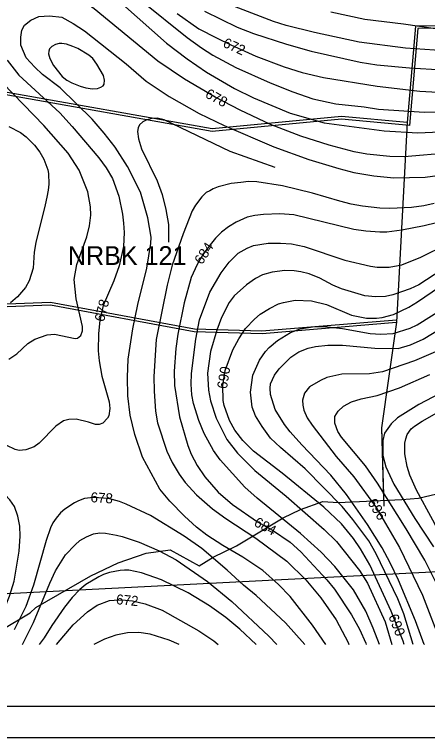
# Model space of a CAD drawing. Extents: x -709418 to -703832, y -1161719 to -1157826.
# Drawn here: x -706777 to -706447, y -1161719 to -1161142 of the extents above; entities that cross this region are included whole.
import ezdxf

# ---------------------------------------------------------------- set-up
doc = ezdxf.new("R2010")
doc.units = 0
for name, color, linetype in [('103_hranice KÚ', 7, 'Continuous'), ('120_vrstevnice hlavní', 7, 'Continuous'), ('121_vrstevnice hlavní_popis', 7, 'Continuous'), ('122_vrstevnice základní', 7, 'Continuous'), ('124_vrstevnice doplňková', 7, 'Continuous'), ('603_NRBK_stav', 7, 'Continuous'), ('604_NRBK_stav_popis', 7, 'Continuous'), ('609_LBC_stav', 7, 'Continuous'), ('723_radioreléová trasa_UAP', 7, 'Continuous'), ('800_mřížka', 7, 'Continuous')]:
    doc.layers.add(name, color=color, linetype=linetype)

msp = doc.modelspace()

# ---------------------------------------------------------------- linework, layer by layer
at = {"layer": '103_hranice KÚ'}
msp.add_lwpolyline([(-706787.71, -1161633.12), (-706764.53, -1161619.34), (-706759.94, -1161615.17), (-706716.04, -1161589.92), (-706694.26, -1161579.39), (-706671.83, -1161571.75), (-706652.61, -1161569.14), (-706629.38, -1161581.9), (-706618.18, -1161574.79), (-706599.66, -1161565.79), (-706562.41, -1161543.47), (-706548.38, -1161536.89), (-706530.54, -1161530.39), (-706518.39, -1161531.22), (-706467.57, -1161528.86), (-706454.11, -1161527.78), (-706388.65, -1161512.35)], dxfattribs=at)
at = {"layer": '120_vrstevnice hlavní'}
for points in [[(-706625.24, -1161139.1), (-706599.02, -1161151.78), (-706585.91, -1161156.77), (-706559.69, -1161165.46), (-706540.02, -1161170.88), (-706500.7, -1161179.85), (-706487.59, -1161181.85), (-706461.37, -1161184.41), (-706435.15, -1161185.98), (-706401.81, -1161186.41), (-706366.18, -1161185.27), (-706337.68, -1161183.56), (-706287.81, -1161177.43), (-706252.19, -1161176.86), (-706231.95, -1161178.57), (-706212.29, -1161184.13), (-706186.07, -1161194.53), (-706166.4, -1161205.07), (-706140.19, -1161220.46), (-706127.08, -1161226.88), (-706120.52, -1161229.3), (-706107.41, -1161232.43), (-706068.08, -1161236.42)], [(-706631.51, -1161550.91), (-706641.2, -1161542.22), (-706652.88, -1161530.25), (-706660.86, -1161520.56), (-706674.8, -1161495.18), (-706680.95, -1161476.95), (-706684.66, -1161461.56), (-706686.51, -1161446.18), (-706686.79, -1161431.35), (-706686.22, -1161416.82), (-706682.38, -1161392.6), (-706678.39, -1161373.22), (-706671.26, -1161344.15), (-706667.98, -1161324.49), (-706667.84, -1161319.35), (-706670.55, -1161303.97), (-706676.25, -1161283.45), (-706686.79, -1161262.93), (-706696.62, -1161247.54), (-706705.32, -1161236.42), (-706715.01, -1161225.31), (-706740.37, -1161200.37), (-706754.48, -1161189.54), (-706760.75, -1161183.84), (-706767.73, -1161176.43), (-706771.86, -1161166.17), (-706771.86, -1161159.76), (-706771.02, -1161154.1), (-706769.09, -1161150.35), (-706763.88, -1161146.22), (-706757.47, -1161143.23), (-706748.92, -1161142.66), (-706739.23, -1161143.8), (-706730.11, -1161148.79), (-706720.99, -1161154.77), (-706687.79, -1161180.99), (-706671.78, -1161195.05), (-706653.45, -1161207.07), (-706629.51, -1161220.75), (-706609.56, -1161230.3), (-706569.66, -1161247.25), (-706541.73, -1161257.37), (-706517.8, -1161264.78), (-706505.83, -1161267.77), (-706489.87, -1161270.62), (-706473.91, -1161272.05), (-706448.83, -1161271.48), (-706427.45, -1161268.63)], [(-706610.13, -1161449.88), (-706610.56, -1161437.91), (-706608.71, -1161425.94), (-706602.58, -1161409.41), (-706597.73, -1161400.58), (-706592.5, -1161392.49), (-706585.34, -1161384.9), (-706580.64, -1161381.05), (-706573.37, -1161376.35), (-706565.96, -1161372.79), (-706561.97, -1161371.51), (-706552.85, -1161369.8), (-706539.74, -1161370.23), (-706527.77, -1161373.22), (-706507.82, -1161381.62), (-706495.85, -1161384.05), (-706487.87, -1161384.05), (-706483.31, -1161383.48), (-706474.19, -1161381.2), (-706461.94, -1161375.35), (-706455.1, -1161371.22), (-706431.59, -1161355.12)], [(-706432.16, -1161441.47), (-706453.96, -1161453.01), (-706470.91, -1161463.56), (-706476.04, -1161468.4), (-706481.44, -1161476.06), (-706482.72, -1161481.68), (-706482.6, -1161493.77), (-706480.32, -1161502.89), (-706473.91, -1161516.57), (-706457.09, -1161543.93), (-706442.27, -1161566.73)], [(-706798.79, -1161644.59), (-706794.8, -1161637.97), (-706787.39, -1161622.01), (-706780.84, -1161606.05), (-706777.14, -1161594.08), (-706773.15, -1161570.15), (-706772.43, -1161558.18), (-706772.72, -1161550.2), (-706774.29, -1161542.22), (-706777.1, -1161534.48), (-706780.8, -1161529.09), (-706787.96, -1161521.41), (-706812.61, -1161502.6), (-706832.85, -1161482.8), (-706845.37, -1161470.1), (-706852.78, -1161463.83), (-706869.84, -1161452.6)], [(-706465.68, -1161644.59), (-706466.5, -1161641.96), (-706475.9, -1161618.02), (-706493.14, -1161580.97), (-706500.41, -1161568.29), (-706506.25, -1161560.03), (-706515.8, -1161548.34), (-706529.91, -1161534.95), (-706563.11, -1161507.73), (-706585.91, -1161490.35), (-706594.6, -1161481.8), (-706600.87, -1161473.53), (-706605.29, -1161465.84), (-706609.42, -1161453.87), (-706610.13, -1161449.88)], [(-706528.17, -1161644.59), (-706538.88, -1161629.14), (-706556.84, -1161606.34), (-706565.96, -1161596.79), (-706578.5, -1161585.68), (-706594.46, -1161574.99), (-706610.42, -1161565.73), (-706623.24, -1161557.32), (-706631.51, -1161550.91)], [(-706645.44, -1161644.59), (-706653.45, -1161641.11), (-706668.55, -1161636.4), (-706677.67, -1161634.98), (-706686.79, -1161635.41), (-706695.91, -1161637.26), (-706705.19, -1161640.38), (-706713.71, -1161644.59)]]:
    msp.add_lwpolyline(points, dxfattribs=at)
at = {"layer": '122_vrstevnice základní'}
for points in [[(-706501.55, -1161163.75), (-706537.18, -1161156.2), (-706559.97, -1161150.5), (-706569.95, -1161147.36), (-706601.3, -1161135.39), (-706622.39, -1161125.28), (-706632.22, -1161119.58), (-706647.75, -1161111.74), (-706704.18, -1161076.97), (-706718.71, -1161069.56), (-706741.8, -1161061.01), (-706752.2, -1161058.16), (-706764.31, -1161055.6), (-706775.71, -1161054.17), (-706788.28, -1161053.41), (-706806.56, -1161055.05), (-706820.81, -1161059.48)], [(-706778.13, -1161096.07), (-706769.16, -1161094.36), (-706755.48, -1161095.07), (-706736.67, -1161100.34), (-706726.41, -1161105.04), (-706721.28, -1161108.32), (-706702.47, -1161122.71), (-706655.45, -1161164.61)], [(-706572.51, -1161229.44), (-706596.74, -1161218.18), (-706616.69, -1161207.64), (-706641.2, -1161193.25), (-706662.57, -1161178.86), (-706713.3, -1161137.1), (-706731.54, -1161124), (-706740.66, -1161118.44), (-706746.36, -1161115.73), (-706759.18, -1161112.88), (-706767.73, -1161112.74), (-706773.43, -1161113.74), (-706780.13, -1161117.16)], [(-706675.39, -1161130.83), (-706638.92, -1161160.05), (-706627.52, -1161168.31), (-706618.4, -1161174.15), (-706600.16, -1161184.13), (-706572.8, -1161196.38), (-706554.56, -1161203.51), (-706538.6, -1161208.92), (-706520.36, -1161213.05), (-706497.56, -1161215.48), (-706486.16, -1161217.33), (-706449.68, -1161219.75), (-706391.55, -1161219.32), (-706340.25, -1161215.48), (-706317.45, -1161214.91), (-706295.22, -1161213.48), (-706265.01, -1161214.19), (-706237.65, -1161219.89), (-706208.01, -1161230.15), (-706182.93, -1161241.55), (-706162.42, -1161249.68), (-706141.9, -1161255.8), (-706112.26, -1161263.35), (-706066.05, -1161276.75)], [(-706646.9, -1161140.95), (-706629.8, -1161153.06), (-706615.55, -1161160.47), (-706604.15, -1161166.03), (-706584.2, -1161174.87), (-706561.4, -1161183.42), (-706547.15, -1161188.12), (-706530.05, -1161192.11), (-706487.3, -1161198.81), (-706453.1, -1161202.94), (-706438.85, -1161203.79)], [(-706524.35, -1161139.53), (-706496.99, -1161145.37), (-706466.21, -1161149.07), (-706440.56, -1161152.92), (-706433.72, -1161153.06), (-706401.81, -1161151.07), (-706357.92, -1161146.37), (-706314.03, -1161141.38)], [(-706655.45, -1161164.61), (-706639.06, -1161177), (-706623.53, -1161187.69), (-706601.3, -1161200.8), (-706585.91, -1161208.21), (-706556.84, -1161220.46), (-706529.48, -1161228.3), (-706481.6, -1161234.71), (-706454.81, -1161236.28), (-706437.14, -1161235.43), (-706408.08, -1161235.28), (-706339.68, -1161229.16), (-706300.92, -1161227.87), (-706289.52, -1161228.44), (-706263.3, -1161233.29), (-706242.78, -1161238.56), (-706223.97, -1161244.97), (-706210.29, -1161250.81), (-706167.54, -1161272.19), (-706148.73, -1161280.45), (-706131.64, -1161286.58), (-706105.99, -1161294.85), (-706087.18, -1161300.26), (-706070.08, -1161306.25)], [(-706056.4, -1161222.74), (-706103.42, -1161213.05), (-706126.22, -1161206.21), (-706137.62, -1161201.08), (-706166.12, -1161185.84), (-706182.22, -1161178.29), (-706197.04, -1161172.44), (-706221.69, -1161164.89), (-706230.24, -1161162.9), (-706247.34, -1161160.33), (-706265.86, -1161159.33), (-706284.39, -1161159.48), (-706294.36, -1161160.33), (-706349.34, -1161170.45), (-706386.13, -1161172.73), (-706426.03, -1161171.3), (-706464.5, -1161168.6), (-706501.55, -1161163.75)], [(-706782.84, -1161178.29), (-706773.43, -1161190.26), (-706740.8, -1161220.32), (-706730.82, -1161231.15), (-706709.59, -1161256.23), (-706703.75, -1161264.07), (-706698.62, -1161272.62), (-706693.49, -1161286.87), (-706690.64, -1161301.12), (-706689.93, -1161308.24), (-706689.41, -1161315.76), (-706689.93, -1161327.05), (-706693.35, -1161342.44), (-706697.62, -1161354.41), (-706706.03, -1161373.93), (-706708.88, -1161386.04), (-706709.73, -1161396.3), (-706710.02, -1161410.27), (-706709.45, -1161418.25), (-706707.31, -1161430.5), (-706701.33, -1161451.02), (-706700.9, -1161456.15), (-706701.61, -1161462.13), (-706702.61, -1161463.99), (-706706.46, -1161467.83), (-706709.31, -1161468.97), (-706712.16, -1161469.12), (-706717.86, -1161467.12), (-706727.83, -1161464.7), (-706733.53, -1161465.13), (-706737.88, -1161466.14), (-706743.93, -1161470.4), (-706757.19, -1161483.79), (-706761.32, -1161486.79), (-706768.02, -1161489.21), (-706773.15, -1161489.64), (-706776.57, -1161489.06), (-706783.12, -1161485.79)], [(-706781.41, -1161416.96), (-706775.14, -1161412.55), (-706766.31, -1161404.28), (-706760.75, -1161400.86), (-706750.92, -1161397.44), (-706744.93, -1161397.01), (-706728.4, -1161400.43), (-706726.55, -1161400.15), (-706723.98, -1161397.87), (-706722.68, -1161394.21), (-706722.56, -1161390.89), (-706727.83, -1161368.66), (-706729.4, -1161353.27), (-706727.12, -1161341.3), (-706719.28, -1161319.07), (-706717, -1161310.52), (-706716, -1161301.97), (-706716.15, -1161295.13), (-706718.28, -1161283.16), (-706725.27, -1161266.06), (-706733.96, -1161252.38), (-706753.62, -1161230.3), (-706786.25, -1161196.53)], [(-706781.41, -1161231.01), (-706772.29, -1161236), (-706767.73, -1161239.42), (-706760.89, -1161246.11), (-706756.76, -1161251.53), (-706753.62, -1161257.23), (-706750.35, -1161265.78), (-706749.78, -1161268.63), (-706749.49, -1161277.18), (-706750.07, -1161282.02), (-706751.25, -1161287.49), (-706752.56, -1161293.73), (-706760.04, -1161323.63), (-706761.18, -1161331.32), (-706762.03, -1161344.15), (-706765.31, -1161354.41), (-706768.16, -1161359.54), (-706774.57, -1161367.09), (-706780.27, -1161371.79)], [(-706066.37, -1161334.03), (-706083.33, -1161323.2), (-706101.71, -1161315.36), (-706127.93, -1161305.39), (-706152.44, -1161294.42), (-706169.82, -1161287.29), (-706215.42, -1161264.78), (-706232.66, -1161257.08), (-706262.87, -1161246.4), (-706277.55, -1161242.12), (-706287.53, -1161240.27), (-706303.2, -1161238.7), (-706321.72, -1161238.7), (-706361.62, -1161242.27), (-706383, -1161245.97), (-706428.59, -1161252.24), (-706465.64, -1161255.23), (-706477.04, -1161255.09), (-706495.57, -1161253.24), (-706505.54, -1161251.24), (-706525.49, -1161246.11), (-706548.29, -1161238.84), (-706572.51, -1161229.44)], [(-706441.7, -1161292.57), (-706449.81, -1161294.37), (-706459.66, -1161295.7), (-706477.04, -1161296.7), (-706485.02, -1161296.41), (-706498.99, -1161294.85), (-706507.97, -1161293.09), (-706516.94, -1161290.71), (-706538.88, -1161284.3), (-706562.82, -1161278.46), (-706583.34, -1161275.18), (-706590.03, -1161275.14), (-706596.17, -1161275.75), (-706603.86, -1161276.75), (-706614.12, -1161279.31), (-706618.25, -1161280.87), (-706620.96, -1161282.45), (-706623.77, -1161283.93), (-706627.23, -1161287.15), (-706632.36, -1161293.99), (-706635.07, -1161298.55), (-706642.34, -1161316.79), (-706651.03, -1161341.87), (-706655.02, -1161357.83), (-706663.85, -1161401.15), (-706665.56, -1161430.79), (-706665.47, -1161442.47), (-706664.42, -1161458.43), (-706662.71, -1161467.55), (-706655.3, -1161490.35), (-706651.03, -1161499.47), (-706645.47, -1161508.59), (-706640.62, -1161515.28), (-706631.65, -1161525.12), (-706618.82, -1161536.23), (-706608.14, -1161543.93), (-706584.2, -1161559.74), (-706559.26, -1161578.12), (-706544.3, -1161593.09), (-706532.33, -1161607.48), (-706519.93, -1161624.86), (-706510.39, -1161643.1)], [(-706439.83, -1161308.12), (-706449.68, -1161310.52), (-706467.64, -1161313.94), (-706479.61, -1161315.51), (-706485.02, -1161315.51), (-706496.29, -1161314.61), (-706505.83, -1161313.37), (-706553.7, -1161301.69), (-706565.1, -1161300.97), (-706577.95, -1161301.37), (-706585.05, -1161302.11), (-706591.04, -1161303.54), (-706599.87, -1161307.53), (-706605.91, -1161311.17), (-706611.56, -1161315.51), (-706616.28, -1161320.22), (-706619.68, -1161324.2), (-706624.16, -1161330.15), (-706626.95, -1161334.46), (-706631.08, -1161341.3), (-706635.92, -1161351.56), (-706641.48, -1161371.79), (-706646.47, -1161396.87), (-706648.04, -1161408.27), (-706649.32, -1161426.51), (-706649.03, -1161437.91), (-706645.19, -1161462.99), (-706638.49, -1161485.79), (-706635.78, -1161492.63), (-706631.08, -1161501.75), (-706624.81, -1161510.87), (-706614.12, -1161523.12), (-706602.72, -1161532.81), (-706582.77, -1161546.78), (-706570.8, -1161553.47), (-706556.84, -1161563.02), (-706548.29, -1161570.72), (-706527.34, -1161592.94), (-706521.22, -1161600.35), (-706507.68, -1161620.87), (-706501.41, -1161632.27), (-706496.28, -1161643.67), (-706495.96, -1161644.59)], [(-706612.55, -1161497.33), (-706617.97, -1161489.78), (-706625.52, -1161476.1), (-706629.8, -1161465.84), (-706633.93, -1161452.16), (-706635.21, -1161445.32), (-706635.92, -1161436.77), (-706635.64, -1161428.22), (-706632.22, -1161400.86), (-706629.08, -1161385.47), (-706620.82, -1161363.24), (-706611.84, -1161347.85), (-706605.57, -1161339.3), (-706598.16, -1161332.18), (-706591.18, -1161328.33), (-706585.91, -1161326.2), (-706574.22, -1161324.2), (-706564.53, -1161324.2), (-706555.7, -1161324.91), (-706545.44, -1161326.91), (-706512.95, -1161337.88), (-706492.43, -1161342.72), (-706487.3, -1161343.29), (-706477.61, -1161343.29), (-706467.64, -1161341.44), (-706452.25, -1161335.46), (-706430.73, -1161324.91)], [(-706428.74, -1161341.01), (-706453.82, -1161357.4), (-706460.8, -1161360.82), (-706474.76, -1161365.52), (-706480.45, -1161366.83), (-706488.44, -1161367.23), (-706496.99, -1161366.38), (-706515.8, -1161360.68), (-706522.64, -1161357.69), (-706532.9, -1161352.13), (-706541.45, -1161348.71), (-706548.29, -1161347.14), (-706553.45, -1161346.46), (-706561.11, -1161346.14), (-706571.09, -1161347.43), (-706578.78, -1161349.56), (-706584.31, -1161352.44), (-706591.61, -1161357.54), (-706601.58, -1161366.38), (-706605.43, -1161371.51), (-706611.7, -1161383.48), (-706615.4, -1161393.74), (-706620.25, -1161410.84), (-706622.67, -1161427.94), (-706622.1, -1161441.61), (-706620.39, -1161450.17), (-706615.97, -1161463.84), (-706607.28, -1161480.94), (-706598.87, -1161491.77), (-706584.91, -1161505.74), (-706559.97, -1161526.26), (-706529.48, -1161552.76), (-706519.79, -1161562.45)], [(-706587.19, -1161455.29), (-706588.47, -1161443.32), (-706586.62, -1161429.65), (-706581.21, -1161417.68), (-706576.5, -1161410.84), (-706573.51, -1161407.56), (-706566.96, -1161402), (-706556.55, -1161395.59), (-706548.86, -1161392.74), (-706538.88, -1161391.17), (-706529.2, -1161390.74), (-706514.95, -1161392.45), (-706492.72, -1161396.3), (-706484.17, -1161397.01), (-706474.48, -1161396.3), (-706460.8, -1161392.03), (-706455.38, -1161389.46), (-706432.44, -1161375.07)], [(-706572.51, -1161445.04), (-706572.8, -1161439.91), (-706572.37, -1161436.49), (-706569.23, -1161429.65), (-706565.53, -1161424.52), (-706556.13, -1161415.25), (-706549.71, -1161411.12), (-706542.3, -1161407.99), (-706536.6, -1161406.7), (-706526.63, -1161405.71), (-706514.95, -1161405.71), (-706489.01, -1161408.13), (-706470.49, -1161408.27), (-706460.51, -1161405.42), (-706450.54, -1161400.86), (-706425.46, -1161385.61)], [(-706401.04, -1161644.59), (-706402.23, -1161639.68), (-706407.22, -1161624.29), (-706417.19, -1161595.22), (-706428.88, -1161571.29), (-706438.28, -1161554.19), (-706442.84, -1161545.35), (-706455.81, -1161521.41), (-706461.08, -1161509.44), (-706463.22, -1161502.6), (-706465.07, -1161492.34), (-706465.07, -1161483.79), (-706464.36, -1161480.37), (-706463.18, -1161476.99), (-706460.03, -1161472.54), (-706457.38, -1161470.4), (-706451.39, -1161466.27), (-706426.6, -1161452.3), (-706400.38, -1161435.63), (-706374.87, -1161417.25), (-706356.06, -1161404.99), (-706337.54, -1161391.31), (-706327.71, -1161385.9)], [(-706436.86, -1161409.41), (-706457.38, -1161418.25), (-706483.03, -1161427.08), (-706493.29, -1161428.51), (-706515.52, -1161428.93), (-706527.48, -1161431.5), (-706532.61, -1161433.92), (-706541.16, -1161439.05), (-706545.3, -1161443.9), (-706546.86, -1161449.59), (-706546.72, -1161453.58), (-706545.72, -1161457.57), (-706543.16, -1161463.56), (-706539.17, -1161469.54), (-706519.93, -1161494.62), (-706505.97, -1161510.87), (-706488.01, -1161535.38), (-706469.35, -1161567.3), (-706450.97, -1161605.2), (-706435.77, -1161644.59)], [(-706439.28, -1161596.93), (-706449.26, -1161577.27), (-706463.93, -1161552.19), (-706487.02, -1161515.71), (-706496.56, -1161502.03), (-706515.66, -1161479.23), (-706518.65, -1161474.67), (-706521.07, -1161467.83), (-706521.07, -1161462.56), (-706518.51, -1161458.29), (-706514.23, -1161454.44), (-706507.82, -1161450.88), (-706500.13, -1161448.46), (-706487.3, -1161445.89), (-706469.35, -1161439.76), (-706445.12, -1161429.22)], [(-706449.52, -1161644.59), (-706449.54, -1161644.53), (-706456.52, -1161625.72), (-706470.2, -1161593.23), (-706476.76, -1161579.55), (-706483.31, -1161567.58), (-706494.85, -1161548.77), (-706511.67, -1161524.83), (-706524.21, -1161509.44), (-706547.43, -1161485.36), (-706556.84, -1161474.82), (-706561.26, -1161468.97), (-706568.67, -1161457), (-706572.51, -1161445.04)], [(-706458.38, -1161644.59), (-706465.93, -1161620.02), (-706470.63, -1161608.05), (-706488.01, -1161572.14), (-706493.86, -1161561.88), (-706506.68, -1161544.78), (-706515.23, -1161534.52), (-706544.87, -1161504.31), (-706564.39, -1161487.5), (-706572.37, -1161479.8), (-706579.21, -1161470.68), (-706584.48, -1161462.13), (-706587.19, -1161455.29)], [(-706485.46, -1161644.59), (-706490.29, -1161631.7), (-706496.28, -1161618.02), (-706506.25, -1161600.92), (-706520.93, -1161582.4), (-706531.9, -1161570.86), (-706548.57, -1161556.04), (-706583.06, -1161527.82), (-706592.89, -1161519.13), (-706612.55, -1161497.33)], [(-706545.04, -1161644.59), (-706560.4, -1161627.43), (-706583.77, -1161605.48), (-706593.89, -1161597.36), (-706607.14, -1161585.25), (-706627.37, -1161568.01), (-706641.34, -1161558.03), (-706668.41, -1161541.65), (-706687.65, -1161532.53), (-706693.05, -1161530.36), (-706701.9, -1161528.11), (-706713.87, -1161527.4), (-706720.99, -1161528.21), (-706725.9, -1161529.85), (-706728.97, -1161531.53), (-706736.81, -1161536.52), (-706740.19, -1161539.4), (-706743.65, -1161543.78), (-706746.23, -1161547.42), (-706748.21, -1161551.62), (-706751.77, -1161561.59), (-706761.89, -1161597.22), (-706768.02, -1161614.32), (-706777.28, -1161632.84)], [(-706770.7, -1161644.59), (-706768.87, -1161641.39), (-706761.74, -1161627.14), (-706748.78, -1161595.79), (-706744.08, -1161585.82), (-706736.1, -1161573), (-706728.54, -1161565.02), (-706724.69, -1161561.68), (-706719.57, -1161558.75), (-706713.87, -1161556.32), (-706708.81, -1161555.44), (-706704.18, -1161555.75), (-706695.55, -1161557.22), (-706691.07, -1161558.46), (-706677.39, -1161563.02), (-706661.43, -1161569.86), (-706647.75, -1161577.13), (-706622.67, -1161594.23), (-706603.29, -1161610.19), (-706573.65, -1161638.11), (-706567.45, -1161644.59)], [(-706519.79, -1161562.45), (-706501.27, -1161585.53), (-706494.85, -1161595.79), (-706480.89, -1161626.57), (-706475.4, -1161644.59)], [(-706583.96, -1161644.59), (-706597.02, -1161632.27), (-706608.14, -1161623.15), (-706621.1, -1161613.75), (-706638.35, -1161603.49), (-706659.58, -1161592.94), (-706675.39, -1161587.53), (-706685.65, -1161585.39), (-706689.11, -1161585.24), (-706692.49, -1161585.68), (-706701.04, -1161587.24), (-706705.79, -1161588.67), (-706709.59, -1161590.66), (-706719.85, -1161596.65), (-706724.84, -1161600.64), (-706730.97, -1161607.05), (-706737.09, -1161614.89), (-706747.21, -1161629.42), (-706753.34, -1161639.4), (-706757.21, -1161644.59)], [(-706743.37, -1161644.59), (-706729.97, -1161628.85), (-706718.57, -1161618.45), (-706710.88, -1161613.32), (-706701.04, -1161609.61), (-706693.63, -1161608.93), (-706688.22, -1161609.19), (-706682.8, -1161609.76), (-706672.54, -1161612.04), (-706658.86, -1161617.31), (-706629.8, -1161633.7), (-706617.83, -1161641.68), (-706614.16, -1161644.59)], [(-706510.39, -1161643.1), (-706509.78, -1161644.59)]]:
    msp.add_lwpolyline(points, dxfattribs=at)
at = {"layer": '124_vrstevnice doplňková'}
for points in [[(-706739.25, -1161164.85), (-706741.35, -1161164.98), (-706744.15, -1161165.73), (-706747.21, -1161167.17), (-706748.98, -1161169.12), (-706749.63, -1161171.09), (-706749.78, -1161173.16), (-706748.78, -1161176.86), (-706745.79, -1161182.56), (-706738.8, -1161191.25), (-706735.1, -1161194.14), (-706731.11, -1161196.3), (-706724.55, -1161198.97), (-706719.85, -1161200.23), (-706714.72, -1161200.94), (-706710.73, -1161200.66), (-706707.88, -1161199.74), (-706706.04, -1161198.62), (-706705.23, -1161197.21), (-706704.99, -1161194.01), (-706705.89, -1161190.54), (-706711.16, -1161181.42), (-706714.44, -1161176.86), (-706717.71, -1161174.15), (-706726.39, -1161168.8), (-706730.4, -1161167.17), (-706735.31, -1161165.36), (-706739.25, -1161164.85)], [(-706568.69, -1161263.81), (-706604.72, -1161250.96), (-706657.44, -1161225.88), (-706663, -1161224.6), (-706666.96, -1161224.71), (-706671.12, -1161225.88), (-706674.4, -1161227.45), (-706676.97, -1161229.79), (-706678.12, -1161232.09), (-706678.67, -1161235), (-706677.82, -1161240.98), (-706675.39, -1161248.96), (-706663, -1161274.47), (-706659.01, -1161285.44), (-706656.02, -1161297.41), (-706654.02, -1161309.38), (-706654.02, -1161323.49)]]:
    msp.add_lwpolyline(points, dxfattribs=at)
at = {"layer": '603_NRBK_stav'}
for points in [[(-706130.65, -1161183.91), (-706202.27, -1161219.7), (-706269.5, -1161174.9), (-706340.33, -1161151.3), (-706454.74, -1161152.91), (-706461.32, -1161230.24), (-706515.67, -1161225.15), (-706619.17, -1161235), (-706790.05, -1161204.76), (-706841.41, -1161248.76), (-706929.08, -1161270.25), (-706953.95, -1161271.06), (-707048.02, -1161363.29), (-707133.4, -1161352.52), (-707242.66, -1161352.52), (-707315.5, -1161335.98), (-707347.46, -1161313.28)], [(-706131.54, -1161182.12), (-706202.13, -1161217.39), (-706268.61, -1161173.09), (-706340.02, -1161149.3), (-706456.57, -1161150.94), (-706463.14, -1161228.06), (-706515.67, -1161223.14), (-706619.09, -1161232.98), (-706790.64, -1161202.63), (-706842.35, -1161246.93), (-706929.35, -1161268.26), (-706954.8, -1161269.08), (-707048.73, -1161361.19), (-707133.27, -1161350.52), (-707242.44, -1161350.52), (-707314.67, -1161334.11), (-707345.86, -1161311.96)], [(-706930.04, -1161637.01), (-706954.78, -1161458.99), (-706906.05, -1161392.64), (-706879.05, -1161394.33), (-706811.02, -1161373.85), (-706748.16, -1161371.37), (-706633.18, -1161392.71), (-706579.28, -1161394.35), (-706471.87, -1161385.33)], [(-706928.06, -1161636.74), (-706952.69, -1161459.52), (-706905.08, -1161394.71), (-706878.81, -1161396.35), (-706810.69, -1161375.84), (-706748.31, -1161373.38), (-706633.4, -1161394.71), (-706579.23, -1161396.35), (-706471.7, -1161387.32)], [(-706471.7, -1161387.32), (-706483.66, -1161471.73), (-706482.02, -1161534.08)]]:
    msp.add_lwpolyline(points, dxfattribs=at)
at = {"layer": '609_LBC_stav'}
msp.add_lwpolyline([(-706138.68, -1161267.99), (-706202.13, -1161217.39), (-706268.61, -1161173.09), (-706340.02, -1161149.3), (-706456.57, -1161150.94), (-706463.14, -1161228.06), (-706471.7, -1161387.32), (-706483.66, -1161471.73), (-706482.14, -1161529.54)], dxfattribs=at)
at = {"layer": '723_radioreléová trasa_UAP'}
msp.add_lwpolyline([(-707518.88, -1161641.36), (-706271.36, -1161577.76)], dxfattribs=at)
at = {"layer": '800_mřížka'}
for points in [[(-703832.2, -1161718.9), (-703832.2, -1157825.62), (-709417.73, -1157825.62), (-709417.73, -1161718.9)], [(-703857.2, -1161693.9), (-703857.2, -1157850.62), (-709392.73, -1157850.62), (-709392.73, -1161693.9)]]:
    msp.add_lwpolyline(points, close=True, dxfattribs=at)

# ---------------------------------------------------------------- texts
at = {"layer": '121_vrstevnice hlavní_popis'}
for s, rotation, p in [('672', 335.61736, (-706611.11, -1161167.22)), ('678', 331.39569, (-706625.3, -1161207.45)), ('684', 56.90992, (-706627.18, -1161341.95)), ('678', 75.95206, (-706705.48, -1161387.52)), ('690', 80.86425, (-706607.33, -1161441.02)), ('678', 356.52465, (-706716.4, -1161531.02)), ('696', 301.74137, (-706495.24, -1161531.17)), ('684', 331.68753, (-706586.29, -1161549.5)), ('672', 354.816, (-706696.09, -1161612.43)), ('690', 291.37487, (-706478.43, -1161622.17))]:
    msp.add_text(s, height=8, rotation=rotation, dxfattribs=at).set_placement(p)
at = {"layer": '604_NRBK_stav_popis'}
msp.add_text('NRBK 121', height=15, dxfattribs=at).set_placement((-706734.34, -1161341.66))

doc.saveas('drawing.dxf')
